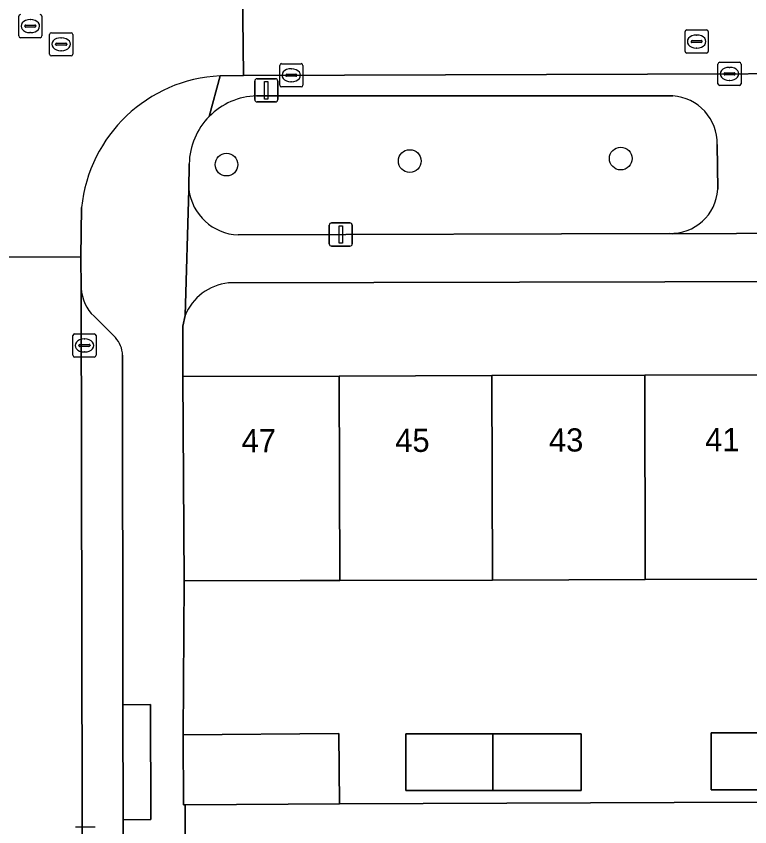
# Model space of a CAD drawing. Extents: x 160732 to 162107, y 387428 to 388479.
# Drawn here: x 161367.53 to 161399.18, y 388044.4 to 388079.35 of the extents above; entities that cross this region are included whole.
import ezdxf

# ---------------------------------------------------------------- set-up
doc = ezdxf.new("R2010")
doc.units = 0
for name, color, linetype in [('IMGEO_Boom', 7, 'Continuous'), ('IMGEO_Erf', 7, 'Continuous'), ('IMGEO_Groenvoorziening', 7, 'Continuous'), ('IMGEO_Kolk', 7, 'Continuous'), ('IMGEO_Lichtmast', 7, 'Continuous'), ('IMGEO_Pand', 7, 'Continuous'), ('IMGEO_Pand_nummerreeks', 7, 'Continuous'), ('IMGEO_Parkeervlak_open', 7, 'Continuous'), ('IMGEO_Rijbaan_lokaal_open', 7, 'Continuous'), ('IMGEO_Rioolput', 7, 'Continuous'), ('IMGEO_Voetpad_open', 7, 'Continuous')]:
    doc.layers.add(name, color=color, linetype=linetype)

msp = doc.modelspace()

# ---------------------------------------------------------------- linework, layer by layer
at = {"layer": 'IMGEO_Boom'}
for centre in [(161384.507, 388073.108), (161393.608, 388073.213), (161376.603, 388072.951)]:
    msp.add_circle(centre, 0.489, dxfattribs=at)
at = {"layer": 'IMGEO_Erf'}
for points in [[(161420.622, 388067.96), (161376.685, 388067.85)], [(161374.816, 388066.442), (161374.715, 388065.985), (161374.715, 388063.821), (161381.464, 388063.837), (161388.054, 388063.853), (161394.643, 388063.869), (161401.233, 388063.884), (161407.823, 388063.9), (161414.531, 388063.916), (161414.538, 388060.483), (161420.616, 388060.514), (161420.604, 388062.323), (161420.513, 388063.385), (161422.596, 388063.292), (161422.631, 388065.904)]]:
    msp.add_lwpolyline(points, dxfattribs=at)
for points in [[(161414.584, 388051.511), (161414.569, 388054.502), (161414.566, 388055.105), (161407.844, 388055.089), (161407.853, 388051.408), (161401.263, 388051.392), (161401.254, 388055.073), (161394.664, 388055.058), (161388.075, 388055.042), (161381.485, 388055.026), (161379.775, 388055.022), (161374.775, 388055.01), (161374.731, 388048.367), (161381.448, 388048.419), (161381.472, 388045.396), (161410.357, 388045.513), (161410.357, 388047.891), (161414.499, 388047.913), (161414.499, 388045.53), (161414.615, 388045.53), (161414.6, 388048.521)], [(161391.909, 388045.965), (161388.097, 388045.965), (161384.335, 388045.965), (161384.335, 388048.416), (161388.091, 388048.416), (161391.909, 388048.416)], [(161397.514, 388048.447), (161401.27, 388048.447), (161405.088, 388048.447), (161405.088, 388045.996), (161401.276, 388045.996), (161397.514, 388045.996)]]:
    msp.add_lwpolyline(points, close=True, dxfattribs=at)
msp.add_arc((161376.919, 388065.595), 2.267, 95.9169, 158.0678, dxfattribs=at)
at = {"layer": 'IMGEO_Groenvoorziening'}
for points in [[(161395.853, 388075.916), (161377.896, 388075.916)], [(161397.793, 388071.888), (161397.776, 388073.82)], [(161374.994, 388072.99), (161374.975, 388071.88)], [(161377.101, 388069.919), (161395.694, 388069.989)]]:
    msp.add_lwpolyline(points, dxfattribs=at)
for centre, radius, start, end in [((161377.985, 388072.923), 2.994, 91.6958, 135.1963), ((161395.715, 388073.86), 2.061, 358.8982, 86.1721), ((161377.977, 388072.931), 2.984, 135.1974, 178.8597), ((161377.207, 388072.167), 2.25, 187.3264, 267.2973), ((161395.781, 388072.002), 2.015, 267.5288, 356.7435)]:
    msp.add_arc(centre, radius, start, end, dxfattribs=at)
at = {"layer": 'IMGEO_Kolk'}
for p, q in [((161378.973, 388077.305), (161379.825, 388077.305)), ((161397.879, 388077.364), (161398.731, 388077.364)), ((161378.898, 388076.379), (161378.898, 388077.231)), ((161379.386, 388077.085), (161379.411, 388077.085)), ((161379.899, 388077.231), (161379.899, 388076.379)), ((161397.804, 388076.438), (161397.804, 388077.29)), ((161398.292, 388077.144), (161398.317, 388077.144)), ((161398.805, 388077.29), (161398.805, 388076.438)), ((161379.157, 388076.799), (161379.157, 388076.811)), ((161379.595, 388076.762), (161379.197, 388076.762)), ((161379.2, 388076.848), (161379.598, 388076.848)), ((161379.641, 388076.811), (161379.641, 388076.799)), ((161398.063, 388076.858), (161398.063, 388076.87)), ((161398.501, 388076.821), (161398.103, 388076.821)), ((161398.106, 388076.907), (161398.504, 388076.907)), ((161398.547, 388076.87), (161398.547, 388076.858)), ((161379.825, 388076.305), (161378.973, 388076.305)), ((161379.409, 388076.525), (161379.384, 388076.525)), ((161398.731, 388076.364), (161397.879, 388076.364)), ((161398.315, 388076.584), (161398.29, 388076.584)), ((161369.972, 388064.73), (161369.972, 388065.582)), ((161370.047, 388065.656), (161370.899, 388065.656)), ((161370.46, 388065.436), (161370.485, 388065.436)), ((161370.973, 388065.582), (161370.973, 388064.73)), ((161370.231, 388065.15), (161370.231, 388065.162)), ((161370.669, 388065.113), (161370.271, 388065.113)), ((161370.274, 388065.199), (161370.672, 388065.199)), ((161370.715, 388065.162), (161370.715, 388065.15)), ((161370.483, 388064.876), (161370.458, 388064.876)), ((161370.899, 388064.656), (161370.047, 388064.656)), ((161370.091, 388044.402), (161370.943, 388044.402))]:
    msp.add_line(p, q, dxfattribs=at)
for points in [[(161378.973, 388077.305), (161379.825, 388077.305)], [(161397.879, 388077.364), (161398.731, 388077.364)], [(161378.898, 388076.379), (161378.898, 388077.231)], [(161379.899, 388077.231), (161379.899, 388076.379)], [(161397.804, 388076.438), (161397.804, 388077.29)], [(161398.805, 388077.29), (161398.805, 388076.438)], [(161379.825, 388076.305), (161378.973, 388076.305)], [(161398.731, 388076.364), (161397.879, 388076.364)], [(161369.972, 388064.73), (161369.972, 388065.582)], [(161370.047, 388065.656), (161370.899, 388065.656)], [(161370.973, 388065.582), (161370.973, 388064.73)], [(161370.899, 388064.656), (161370.047, 388064.656)], [(161370.091, 388044.402), (161370.943, 388044.402)]]:
    msp.add_lwpolyline(points, dxfattribs=at)
for centre, radius, start, end in [((161378.975, 388077.229), 0.0765, 91.552, 178.448), ((161378.975, 388077.229), 0.0765, 91.552, 178.448), ((161379.823, 388077.229), 0.0765, 1.552, 88.448), ((161379.823, 388077.229), 0.0765, 1.552, 88.448), ((161397.881, 388077.288), 0.0765, 91.552, 178.448), ((161397.881, 388077.288), 0.0765, 91.552, 178.448), ((161398.729, 388077.288), 0.0765, 1.552, 88.448), ((161398.729, 388077.288), 0.0765, 1.552, 88.448), ((161379.197, 388076.808), 0.0403, 85.8775, 175.7526), ((161379.194, 388076.798), 0.0366, 178.938, 274.7102), ((161379.598, 388076.805), 0.043, 264.8664, 352.4533), ((161379.602, 388076.81), 0.0386, 1.7309, 96.639), ((161398.103, 388076.867), 0.0403, 85.8775, 175.7526), ((161398.1, 388076.857), 0.0366, 178.938, 274.7102), ((161398.504, 388076.864), 0.043, 264.8664, 352.4533), ((161398.508, 388076.869), 0.0386, 1.7309, 96.639), ((161378.975, 388076.381), 0.0765, 181.552, 268.448), ((161378.975, 388076.381), 0.0765, 181.552, 268.448), ((161379.823, 388076.381), 0.0765, 271.552, 358.448), ((161379.823, 388076.381), 0.0765, 271.552, 358.448), ((161397.881, 388076.44), 0.0765, 181.552, 268.448), ((161397.881, 388076.44), 0.0765, 181.552, 268.448), ((161398.729, 388076.44), 0.0765, 271.552, 358.448), ((161398.729, 388076.44), 0.0765, 271.552, 358.448), ((161370.049, 388065.58), 0.0765, 91.552, 178.448), ((161370.049, 388065.58), 0.0765, 91.552, 178.448), ((161370.897, 388065.58), 0.0765, 1.552, 88.448), ((161370.897, 388065.58), 0.0765, 1.552, 88.448), ((161370.271, 388065.159), 0.0403, 85.8775, 175.7526), ((161370.268, 388065.149), 0.0366, 178.938, 274.7102), ((161370.672, 388065.156), 0.043, 264.8664, 352.4533), ((161370.676, 388065.161), 0.0386, 1.7309, 96.639), ((161370.049, 388064.732), 0.0765, 181.552, 268.448), ((161370.049, 388064.732), 0.0765, 181.552, 268.448), ((161370.897, 388064.732), 0.0765, 271.552, 358.448), ((161370.897, 388064.732), 0.0765, 271.552, 358.448)]:
    msp.add_arc(centre, radius, start, end, dxfattribs=at)
for centre, major_axis, ratio, start_param, end_param in [((161379.385, 388076.805), (-0.387, 0.002), 0.722429, 4.712389, 7.853982), ((161379.41, 388076.805), (-0.39, 0.002), 0.717154, 1.570796, 4.712389), ((161398.291, 388076.864), (-0.387, 0.002), 0.722429, 4.712389, 7.853982), ((161398.316, 388076.864), (-0.39, 0.002), 0.717154, 1.570796, 4.712389), ((161370.459, 388065.156), (-0.387, 0.002), 0.722429, 4.712389, 7.853982), ((161370.484, 388065.156), (-0.39, 0.002), 0.717154, 1.570796, 4.712389)]:
    msp.add_ellipse(centre, major_axis=major_axis, ratio=ratio, start_param=start_param, end_param=end_param, dxfattribs=at)
at = {"layer": 'IMGEO_Lichtmast'}
for p, q in [((161377.922, 388076.656), (161378.712, 388076.656)), ((161378.712, 388076.656), (161377.922, 388076.656)), ((161377.822, 388075.756), (161377.822, 388076.556)), ((161377.822, 388076.556), (161377.822, 388075.756)), ((161378.812, 388076.556), (161378.812, 388075.756)), ((161378.812, 388075.756), (161378.812, 388076.556)), ((161378.712, 388075.656), (161377.922, 388075.656)), ((161377.922, 388075.656), (161378.712, 388075.656)), ((161381.037, 388069.536), (161381.037, 388070.336)), ((161381.037, 388070.336), (161381.037, 388069.536)), ((161381.137, 388070.436), (161381.927, 388070.436)), ((161381.927, 388070.436), (161381.137, 388070.436)), ((161382.027, 388070.336), (161382.027, 388069.536)), ((161382.027, 388069.536), (161382.027, 388070.336)), ((161381.927, 388069.436), (161381.137, 388069.436)), ((161381.137, 388069.436), (161381.927, 388069.436))]:
    msp.add_line(p, q, dxfattribs=at)
for points in [[(161378.242, 388076.531), (161378.392, 388076.531), (161378.392, 388075.781), (161378.242, 388075.781), (161378.242, 388076.531)], [(161381.457, 388070.311), (161381.607, 388070.311), (161381.607, 388069.561), (161381.457, 388069.561), (161381.457, 388070.311)]]:
    msp.add_lwpolyline(points, dxfattribs=at)
for centre, start, end in [((161377.922, 388076.556), 90, 180), ((161377.922, 388076.556), 90, 180), ((161378.712, 388076.556), 0, 90), ((161378.712, 388076.556), 360, 90), ((161377.922, 388075.756), 180, 270), ((161377.922, 388075.756), 180, 270), ((161378.712, 388075.756), 270, 0), ((161378.712, 388075.756), 270, 0), ((161381.137, 388070.336), 90, 180), ((161381.137, 388070.336), 90, 180), ((161381.927, 388070.336), 0, 90), ((161381.927, 388070.336), 360, 90), ((161381.137, 388069.536), 180, 270), ((161381.137, 388069.536), 180, 270), ((161381.927, 388069.536), 270, 0), ((161381.927, 388069.536), 270, 0)]:
    msp.add_arc(centre, 0.1, start, end, dxfattribs=at)
at = {"layer": 'IMGEO_Pand'}
for points in [[(161379.775, 388055.022), (161381.485, 388055.026), (161381.464, 388063.837), (161374.715, 388063.821), (161374.775, 388055.01)], [(161388.075, 388055.042), (161388.054, 388063.853), (161381.464, 388063.837), (161381.485, 388055.026)], [(161394.664, 388055.058), (161394.643, 388063.869), (161388.054, 388063.853), (161388.075, 388055.042)], [(161401.254, 388055.073), (161401.233, 388063.884), (161394.643, 388063.869), (161394.664, 388055.058)], [(161374.818, 388045.344), (161381.472, 388045.396), (161381.448, 388048.419), (161374.731, 388048.367), (161374.754, 388045.343)], [(161384.335, 388048.416), (161384.335, 388045.965), (161388.097, 388045.965), (161388.091, 388048.416)], [(161391.909, 388045.965), (161391.909, 388048.416), (161388.091, 388048.416), (161388.097, 388045.965)], [(161397.514, 388048.447), (161397.514, 388045.996), (161401.276, 388045.996), (161401.27, 388048.447)]]:
    msp.add_lwpolyline(points, close=True, dxfattribs=at)
at = {"layer": 'IMGEO_Parkeervlak_open'}
for points in [[(161370.332, 388067.616), (161370.627, 387917.302)], [(161371.809, 388065.493), (161370.889, 388066.412)], [(161372.386, 387919.942), (161372.351, 387935.88), (161372.345, 387941.01), (161372.14, 388044.7), (161372.131, 388049.661), (161372.117, 388064.738)]]:
    msp.add_lwpolyline(points, dxfattribs=at)
for centre, radius, start, end in [((161372.136, 388067.72), 1.807, 183.2864, 226.3665), ((161370.967, 388064.709), 1.151, 1.4402, 42.9455)]:
    msp.add_arc(centre, radius, start, end, dxfattribs=at)
at = {"layer": 'IMGEO_Rijbaan_lokaal_open'}
for points in [[(161377.283, 388081.778), (161377.332, 388076.799), (161420.9, 388076.934), (161436.655, 388076.945), (161440.604, 388077.052), (161501.095, 388077.066), (161502.056, 388077.082), (161507.501, 388077.067), (161508.128, 388077.065), (161545.877, 388077.192), (161548.006, 388077.199), (161548.218, 388077.198), (161548.147, 388082.186)], [(161376.325, 388076.779), (161377.332, 388076.799), (161377.283, 388081.778), (161358.117, 388081.766), (161358.162, 388076.742), (161359.156, 388076.734)], [(161365.286, 388070.579), (161365.306, 388068.977), (161370.323, 388068.966), (161370.353, 388071.103)]]:
    msp.add_lwpolyline(points, dxfattribs=at)
msp.add_lwpolyline([(161370.323, 388068.966), (161365.306, 388068.977), (161365.556, 387940.151), (161365.591, 387923.757), (161365.581, 387915.665), (161370.516, 387915.68), (161370.627, 387917.302), (161370.332, 388067.616)], close=True, dxfattribs=at)
msp.add_arc((161376.631, 388070.478), 6.309, 92.778, 174.3106, dxfattribs=at)
at = {"layer": 'IMGEO_Rioolput'}
for p, q in [((161367.639, 388078.499), (161367.639, 388079.351)), ((161368.127, 388079.205), (161368.152, 388079.205)), ((161368.64, 388079.351), (161368.64, 388078.499)), ((161367.898, 388078.919), (161367.898, 388078.931)), ((161368.336, 388078.882), (161367.938, 388078.882)), ((161367.941, 388078.968), (161368.339, 388078.968)), ((161368.382, 388078.931), (161368.382, 388078.919)), ((161396.459, 388078.76), (161397.311, 388078.76)), ((161368.566, 388078.425), (161367.714, 388078.425)), ((161368.15, 388078.645), (161368.125, 388078.645)), ((161368.972, 388077.715), (161368.972, 388078.567)), ((161369.047, 388078.641), (161369.899, 388078.641)), ((161369.46, 388078.421), (161369.485, 388078.421)), ((161369.973, 388078.567), (161369.973, 388077.715)), ((161396.384, 388077.834), (161396.384, 388078.686)), ((161396.872, 388078.54), (161396.897, 388078.54)), ((161397.385, 388078.686), (161397.385, 388077.834)), ((161369.231, 388078.135), (161369.231, 388078.147)), ((161369.669, 388078.098), (161369.271, 388078.098)), ((161369.274, 388078.184), (161369.672, 388078.184)), ((161369.715, 388078.147), (161369.715, 388078.135)), ((161396.643, 388078.254), (161396.643, 388078.266)), ((161397.081, 388078.217), (161396.683, 388078.217)), ((161396.686, 388078.303), (161397.084, 388078.303)), ((161397.127, 388078.266), (161397.127, 388078.254)), ((161369.899, 388077.641), (161369.047, 388077.641)), ((161369.483, 388077.861), (161369.458, 388077.861)), ((161397.311, 388077.76), (161396.459, 388077.76)), ((161396.895, 388077.98), (161396.87, 388077.98))]:
    msp.add_line(p, q, dxfattribs=at)
for points in [[(161367.639, 388078.499), (161367.639, 388079.351)], [(161368.64, 388079.351), (161368.64, 388078.499)], [(161396.459, 388078.76), (161397.311, 388078.76)], [(161368.566, 388078.425), (161367.714, 388078.425)], [(161368.972, 388077.715), (161368.972, 388078.567)], [(161369.047, 388078.641), (161369.899, 388078.641)], [(161369.973, 388078.567), (161369.973, 388077.715)], [(161396.384, 388077.834), (161396.384, 388078.686)], [(161397.385, 388078.686), (161397.385, 388077.834)], [(161369.899, 388077.641), (161369.047, 388077.641)], [(161397.311, 388077.76), (161396.459, 388077.76)]]:
    msp.add_lwpolyline(points, dxfattribs=at)
for centre, radius, start, end in [((161367.716, 388079.349), 0.0765, 91.552, 178.448), ((161367.716, 388079.349), 0.0765, 91.552, 178.448), ((161368.564, 388079.349), 0.0765, 1.552, 88.448), ((161368.564, 388079.349), 0.0765, 1.552, 88.448), ((161367.938, 388078.928), 0.0403, 85.8775, 175.7526), ((161367.935, 388078.918), 0.0366, 178.938, 274.7102), ((161368.339, 388078.925), 0.043, 264.8664, 352.4533), ((161368.343, 388078.93), 0.0386, 1.7309, 96.639), ((161396.461, 388078.684), 0.0765, 91.552, 178.448), ((161396.461, 388078.684), 0.0765, 91.552, 178.448), ((161397.309, 388078.684), 0.0765, 1.552, 88.448), ((161397.309, 388078.684), 0.0765, 1.552, 88.448), ((161367.716, 388078.501), 0.0765, 181.552, 268.448), ((161367.716, 388078.501), 0.0765, 181.552, 268.448), ((161368.564, 388078.501), 0.0765, 271.552, 358.448), ((161368.564, 388078.501), 0.0765, 271.552, 358.448), ((161369.049, 388078.565), 0.0765, 91.552, 178.448), ((161369.049, 388078.565), 0.0765, 91.552, 178.448), ((161369.897, 388078.565), 0.0765, 1.552, 88.448), ((161369.897, 388078.565), 0.0765, 1.552, 88.448), ((161369.271, 388078.144), 0.0403, 85.8775, 175.7526), ((161369.268, 388078.134), 0.0366, 178.938, 274.7102), ((161369.672, 388078.141), 0.043, 264.8664, 352.4533), ((161369.676, 388078.146), 0.0386, 1.7309, 96.639), ((161396.683, 388078.263), 0.0403, 85.8775, 175.7526), ((161396.68, 388078.253), 0.0366, 178.938, 274.7102), ((161397.084, 388078.26), 0.043, 264.8664, 352.4533), ((161397.088, 388078.265), 0.0386, 1.7309, 96.639), ((161369.049, 388077.717), 0.0765, 181.552, 268.448), ((161369.049, 388077.717), 0.0765, 181.552, 268.448), ((161369.897, 388077.717), 0.0765, 271.552, 358.448), ((161369.897, 388077.717), 0.0765, 271.552, 358.448), ((161396.461, 388077.836), 0.0765, 181.552, 268.448), ((161396.461, 388077.836), 0.0765, 181.552, 268.448), ((161397.309, 388077.836), 0.0765, 271.552, 358.448), ((161397.309, 388077.836), 0.0765, 271.552, 358.448)]:
    msp.add_arc(centre, radius, start, end, dxfattribs=at)
for centre, major_axis, ratio, start_param, end_param in [((161368.126, 388078.925), (-0.387, 0.002), 0.722429, 4.712389, 7.853982), ((161368.151, 388078.925), (-0.39, 0.002), 0.717154, 1.570796, 4.712389), ((161369.459, 388078.141), (-0.387, 0.002), 0.722429, 4.712389, 7.853982), ((161369.484, 388078.141), (-0.39, 0.002), 0.717154, 1.570796, 4.712389), ((161396.871, 388078.26), (-0.387, 0.002), 0.722429, 4.712389, 7.853982), ((161396.896, 388078.26), (-0.39, 0.002), 0.717154, 1.570796, 4.712389)]:
    msp.add_ellipse(centre, major_axis=major_axis, ratio=ratio, start_param=start_param, end_param=end_param, dxfattribs=at)
at = {"layer": 'IMGEO_Voetpad_open'}
for points in [[(161420.9, 388076.934), (161377.332, 388076.799), (161376.325, 388076.779), (161375.86, 388075.033)], [(161375.86, 388075.033), (161376.325, 388076.779)], [(161377.896, 388075.916), (161395.853, 388075.916)], [(161397.776, 388073.82), (161397.793, 388071.888)], [(161374.819, 388043.762), (161374.818, 388045.344), (161374.754, 388045.343), (161374.731, 388048.367), (161374.775, 388055.01), (161374.715, 388063.821), (161374.715, 388065.985), (161374.816, 388066.442), (161374.975, 388071.88), (161374.994, 388072.99)], [(161374.975, 388071.88), (161374.816, 388066.442)], [(161370.353, 388071.103), (161370.323, 388068.966), (161370.332, 388067.616)], [(161421.906, 388070.036), (161401.433, 388070.003), (161401.384, 388069.998), (161395.826, 388069.975), (161395.694, 388069.989), (161377.101, 388069.919)], [(161395.694, 388069.989), (161395.826, 388069.975), (161401.384, 388069.998), (161401.433, 388070.003)], [(161376.685, 388067.85), (161420.622, 388067.96)], [(161370.889, 388066.412), (161371.809, 388065.493)], [(161372.117, 388064.738), (161372.131, 388049.661), (161373.323, 388049.678), (161373.331, 388044.714), (161372.14, 388044.7), (161372.345, 387941.01), (161373.525, 387941.004), (161373.558, 387935.883), (161372.351, 387935.88), (161372.386, 387919.942)], [(161422.662, 388043.962), (161422.645, 388045.524), (161420.692, 388045.561), (161414.615, 388045.53), (161414.499, 388045.53), (161414.499, 388045.292), (161414.498, 388045.276), (161410.357, 388045.255), (161410.357, 388045.513), (161381.472, 388045.396), (161374.818, 388045.344), (161374.819, 388043.762)]]:
    msp.add_lwpolyline(points, dxfattribs=at)
msp.add_lwpolyline([(161372.14, 388044.7), (161373.331, 388044.714), (161373.323, 388049.678), (161372.131, 388049.661)], close=True, dxfattribs=at)
for centre, radius, start, end in [((161376.631, 388070.478), 6.309, 92.778, 174.3106), ((161377.985, 388072.923), 2.994, 91.6958, 135.1963), ((161395.715, 388073.86), 2.061, 358.8982, 86.1721), ((161377.977, 388072.931), 2.984, 135.1974, 178.8597), ((161377.207, 388072.167), 2.25, 187.3264, 267.2973), ((161395.781, 388072.002), 2.015, 267.5288, 356.7435), ((161372.136, 388067.72), 1.807, 183.2864, 226.3665), ((161376.919, 388065.595), 2.267, 95.9169, 158.0678), ((161370.967, 388064.709), 1.151, 1.4402, 42.9455)]:
    msp.add_arc(centre, radius, start, end, dxfattribs=at)

# ---------------------------------------------------------------- texts
at = {"layer": 'IMGEO_Pand_nummerreeks'}
for s, p in [('45', (161383.88, 388060.563)), ('43', (161390.51, 388060.579)), ('41', (161397.252, 388060.594)), ('47', (161377.251, 388060.547))]:
    msp.add_text(s, height=1, rotation=0.1368, dxfattribs=at).set_placement(p)

doc.saveas('drawing.dxf')
